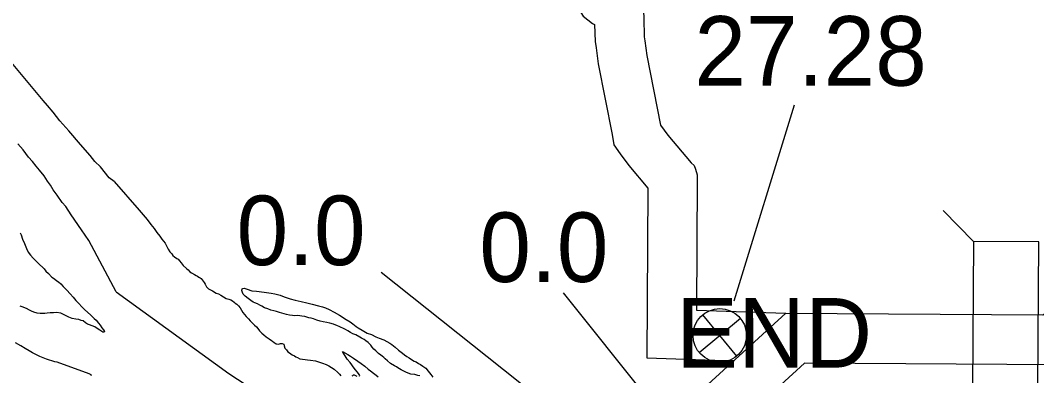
# Model space of a CAD drawing. Extents: x -939622 to -934245, y 1383184 to 1385301.
# Drawn here: x -936423.23 to -936404.69, y 1384611.81 to 1384618.29 of the extents above; entities that cross this region are included whole.
import ezdxf

# ---------------------------------------------------------------- set-up
doc = ezdxf.new("R2010")
doc.units = 0
for name, color, linetype in [('Level 10', 7, 'Continuous'), ('Level 15', 7, 'Continuous'), ('Level 2', 7, 'Continuous'), ('Level 20', 7, 'Continuous'), ('Level 25', 7, 'Continuous'), ('Level 26', 7, 'Continuous'), ('Level 9', 7, 'Continuous')]:
    doc.layers.add(name, color=color, linetype=linetype)

msp = doc.modelspace()

# ---------------------------------------------------------------- linework, layer by layer
at = {"layer": 'Level 10'}
for points in [[(-936413.635, 1384625.058), (-936413.637, 1384624.57), (-936413.682, 1384622.398), (-936413.717, 1384621.326), (-936413.716, 1384620.602), (-936413.486, 1384619.779), (-936413.153, 1384618.708), (-936413.062, 1384618.514), (-936412.961, 1384618.364), (-936412.793, 1384618.233), (-936412.754, 1384618.21), (-936412.745, 1384617.903), (-936412.725, 1384617.784), (-936412.687, 1384617.498), (-936412.434, 1384616.206), (-936412.402, 1384616.017), (-936412.285, 1384615.858), (-936412.128, 1384615.641), (-936411.781, 1384615.232)], [(-936412.736, 1384624.943), (-936412.737, 1384624.558), (-936412.783, 1384622.374), (-936412.817, 1384621.312), (-936412.816, 1384620.727), (-936412.623, 1384620.033), (-936412.313, 1384619.035), (-936412.286, 1384618.978), (-936412.209, 1384618.934), (-936412.039, 1384618.865), (-936411.865, 1384618.59), (-936411.858, 1384618.326), (-936411.847, 1384617.99), (-936411.835, 1384617.917), (-936411.798, 1384617.645), (-936411.551, 1384616.378), (-936411.42, 1384616.198), (-936410.99, 1384615.69)], [(-936410.99, 1384615.69), (-936410.94, 1384615.644), (-936410.911, 1384615.575), (-936410.882, 1384615.471), (-936410.883, 1384615.397)], [(-936410.883, 1384615.397), (-936410.895, 1384613.008), (-936409.262, 1384612.954)], [(-936411.784, 1384615.229), (-936411.799, 1384612.138), (-936410.209, 1384612.085)]]:
    msp.add_lwpolyline(points, dxfattribs=at)
at = {"layer": 'Level 15'}
for points in [[(-936409.262, 1384612.951), (-936404.576, 1384612.919), (-936403.251, 1384613.788), (-936402.928, 1384614.062)], [(-936408.925, 1384612.048), (-936404.31, 1384612.017), (-936402.711, 1384613.066), (-936402.345, 1384613.376)], [(-936409.262, 1384612.951), (-936411.399, 1384611.002)], [(-936408.925, 1384612.04), (-936410.8, 1384610.329)]]:
    msp.add_lwpolyline(points, dxfattribs=at)
at = {"layer": 'Level 2'}
for points in [[(-936421.481, 1384613.339), (-936421.981, 1384614.273), (-936422.114, 1384614.473), (-936422.302, 1384614.741), (-936422.399, 1384614.897), (-936422.468, 1384614.971), (-936422.559, 1384615.105), (-936422.632, 1384615.201), (-936422.683, 1384615.284), (-936422.735, 1384615.359), (-936422.795, 1384615.452), (-936422.88, 1384615.556), (-936422.943, 1384615.63), (-936423.013, 1384615.717), (-936423.082, 1384615.797), (-936423.182, 1384615.929), (-936423.276, 1384616.039)], [(-936421.481, 1384613.339), (-936421.981, 1384614.273), (-936422.114, 1384614.473), (-936422.302, 1384614.741), (-936422.399, 1384614.897), (-936422.468, 1384614.971), (-936422.559, 1384615.105), (-936422.632, 1384615.201), (-936422.683, 1384615.284), (-936422.735, 1384615.359), (-936422.795, 1384615.452), (-936422.88, 1384615.556), (-936422.943, 1384615.63), (-936423.013, 1384615.717), (-936423.082, 1384615.797), (-936423.182, 1384615.929), (-936423.276, 1384616.039)], [(-936421.481, 1384613.339), (-936419.428, 1384611.854), (-936418.459, 1384611.218), (-936418.003, 1384610.94), (-936417.709, 1384610.761), (-936417.412, 1384610.567), (-936417.145, 1384610.409), (-936416.941, 1384610.284), (-936416.764, 1384610.176), (-936416.194, 1384609.833), (-936415.774, 1384609.588), (-936415.567, 1384609.472), (-936415.366, 1384609.352), (-936415.183, 1384609.227), (-936414.997, 1384609.095), (-936414.823, 1384608.973), (-936414.715, 1384608.895), (-936414.622, 1384608.829), (-936414.517, 1384608.749), (-936414.45, 1384608.7)], [(-936421.481, 1384613.339), (-936419.428, 1384611.854), (-936418.459, 1384611.218), (-936418.003, 1384610.94), (-936417.709, 1384610.761), (-936417.412, 1384610.567), (-936417.145, 1384610.409), (-936416.941, 1384610.284), (-936416.764, 1384610.176), (-936416.194, 1384609.833), (-936415.774, 1384609.588), (-936415.567, 1384609.472), (-936415.366, 1384609.352), (-936415.183, 1384609.227), (-936414.997, 1384609.095), (-936414.823, 1384608.973), (-936414.715, 1384608.895), (-936414.622, 1384608.829), (-936414.517, 1384608.749), (-936414.4, 1384608.662), (-936414.284, 1384608.574)]]:
    msp.add_lwpolyline(points, dxfattribs=at)
at = {"layer": 'Level 20'}
msp.add_line((-936405.839, 1384614.259), (-936406.395, 1384614.823), dxfattribs=at)
msp.add_lwpolyline([(-936405.839, 1384614.259), (-936405.863, 1384610.696), (-936404.675, 1384610.687), (-936404.651, 1384614.251)], close=True, dxfattribs=at)
at = {"layer": 'Level 25'}
msp.add_line((-936409.111, 1384616.742), (-936410.211, 1384613.173), dxfattribs=at)
for points in [[(-936416.65, 1384613.699), (-936414.151, 1384611.712), (-936412.41, 1384610.232)], [(-936413.329, 1384613.322), (-936411.775, 1384611.382), (-936410.87, 1384609.983)]]:
    msp.add_lwpolyline(points, dxfattribs=at)
at = {"layer": 'Level 26'}
for p, q in [((-936410.159, 1384612.17), (-936410.782, 1384612.923)), ((-936410.847, 1384612.235), (-936410.094, 1384612.858))]:
    msp.add_line(p, q, dxfattribs=at)
msp.add_circle((-936410.47, 1384612.547), 0.488, dxfattribs=at)
at = {"layer": 'Level 9'}
for points in [[(-936421.519, 1384615.351), (-936421.61, 1384615.416), (-936421.77, 1384615.616), (-936421.873, 1384615.717), (-936421.957, 1384615.825), (-936422.135, 1384616.027), (-936422.347, 1384616.275), (-936422.51, 1384616.459), (-936422.631, 1384616.614), (-936422.739, 1384616.734), (-936422.818, 1384616.826), (-936424.008, 1384618.248)], [(-936421.519, 1384615.351), (-936421.61, 1384615.416), (-936421.77, 1384615.616), (-936421.873, 1384615.717), (-936421.957, 1384615.825), (-936422.135, 1384616.027), (-936422.347, 1384616.275), (-936422.51, 1384616.459), (-936422.631, 1384616.614), (-936422.739, 1384616.734), (-936422.818, 1384616.826), (-936424.008, 1384618.248)], [(-936421.519, 1384615.351), (-936421.062, 1384614.831), (-936420.92, 1384614.657), (-936420.848, 1384614.567), (-936420.788, 1384614.492), (-936420.74, 1384614.423), (-936420.689, 1384614.357), (-936420.653, 1384614.303), (-936420.592, 1384614.229), (-936420.562, 1384614.178), (-936420.532, 1384614.118), (-936420.502, 1384614.07), (-936420.469, 1384614.031), (-936420.448, 1384614.001), (-936420.421, 1384613.977), (-936420.379, 1384613.95), (-936420.355, 1384613.935), (-936420.325, 1384613.905), (-936420.298, 1384613.869), (-936420.259, 1384613.818), (-936420.199, 1384613.767), (-936420.172, 1384613.741), (-936420.139, 1384613.708), (-936420.106, 1384613.687), (-936420.052, 1384613.657), (-936420.025, 1384613.639), (-936419.998, 1384613.624), (-936419.974, 1384613.606), (-936419.953, 1384613.594), (-936419.932, 1384613.582), (-936419.913, 1384613.558), (-936419.88, 1384613.513), (-936419.862, 1384613.48), (-936419.847, 1384613.453), (-936419.835, 1384613.432), (-936419.817, 1384613.414), (-936419.799, 1384613.397), (-936419.763, 1384613.376), (-936419.724, 1384613.358), (-936419.658, 1384613.319), (-936419.619, 1384613.304), (-936419.574, 1384613.28), (-936419.526, 1384613.247), (-936419.475, 1384613.218), (-936419.43, 1384613.206), (-936419.391, 1384613.194), (-936419.361, 1384613.176), (-936419.331, 1384613.155), (-936419.31, 1384613.137), (-936419.283, 1384613.116), (-936419.25, 1384613.083), (-936419.223, 1384613.05), (-936419.196, 1384613.005), (-936419.175, 1384612.966), (-936419.142, 1384612.93), (-936419.112, 1384612.894), (-936419.067, 1384612.847), (-936419.037, 1384612.814), (-936419.007, 1384612.784), (-936418.962, 1384612.733), (-936418.925, 1384612.7), (-936418.898, 1384612.67), (-936418.871, 1384612.631), (-936418.826, 1384612.586), (-936418.787, 1384612.556), (-936418.745, 1384612.52), (-936418.694, 1384612.482), (-936418.652, 1384612.455), (-936418.634, 1384612.443), (-936418.601, 1384612.419), (-936418.58, 1384612.404), (-936418.565, 1384612.395), (-936418.55, 1384612.392), (-936418.523, 1384612.389), (-936418.505, 1384612.395), (-936418.484, 1384612.401), (-936418.454, 1384612.401), (-936418.427, 1384612.386), (-936418.418, 1384612.356), (-936418.403, 1384612.317), (-936418.376, 1384612.282), (-936418.352, 1384612.249), (-936418.322, 1384612.228), (-936418.274, 1384612.195), (-936418.232, 1384612.174), (-936418.205, 1384612.156), (-936418.175, 1384612.141), (-936418.13, 1384612.117), (-936418.082, 1384612.111), (-936418.034, 1384612.109), (-936417.995, 1384612.103), (-936417.935, 1384612.097), (-936417.849, 1384612.085), (-936417.771, 1384612.059), (-936417.72, 1384612.041), (-936417.651, 1384612.014), (-936417.606, 1384611.993), (-936417.555, 1384611.96), (-936417.507, 1384611.933), (-936417.438, 1384611.871), (-936417.408, 1384611.838)], [(-936421.519, 1384615.351), (-936421.062, 1384614.831), (-936420.92, 1384614.657), (-936420.848, 1384614.567), (-936420.788, 1384614.492), (-936420.74, 1384614.423), (-936420.689, 1384614.357), (-936420.653, 1384614.303), (-936420.592, 1384614.229), (-936420.562, 1384614.178), (-936420.532, 1384614.118), (-936420.502, 1384614.07), (-936420.469, 1384614.031), (-936420.448, 1384614.001), (-936420.421, 1384613.977), (-936420.379, 1384613.95), (-936420.355, 1384613.935), (-936420.325, 1384613.905), (-936420.298, 1384613.869), (-936420.259, 1384613.818), (-936420.199, 1384613.767), (-936420.172, 1384613.741), (-936420.139, 1384613.708), (-936420.106, 1384613.687), (-936420.052, 1384613.657), (-936420.025, 1384613.639), (-936419.998, 1384613.624), (-936419.974, 1384613.606), (-936419.953, 1384613.594), (-936419.932, 1384613.582), (-936419.913, 1384613.558), (-936419.88, 1384613.513), (-936419.862, 1384613.48), (-936419.847, 1384613.453), (-936419.835, 1384613.432), (-936419.817, 1384613.414), (-936419.799, 1384613.397), (-936419.763, 1384613.376), (-936419.724, 1384613.358), (-936419.658, 1384613.319), (-936419.619, 1384613.304), (-936419.574, 1384613.28), (-936419.526, 1384613.247), (-936419.475, 1384613.218), (-936419.43, 1384613.206), (-936419.391, 1384613.194), (-936419.361, 1384613.176), (-936419.331, 1384613.155), (-936419.31, 1384613.137), (-936419.283, 1384613.116), (-936419.25, 1384613.083), (-936419.223, 1384613.05), (-936419.196, 1384613.005), (-936419.175, 1384612.966), (-936419.142, 1384612.93), (-936419.112, 1384612.894), (-936419.067, 1384612.847), (-936419.037, 1384612.814), (-936419.007, 1384612.784), (-936418.962, 1384612.733), (-936418.925, 1384612.7), (-936418.898, 1384612.67), (-936418.871, 1384612.631), (-936418.826, 1384612.586), (-936418.787, 1384612.556), (-936418.745, 1384612.52), (-936418.694, 1384612.482), (-936418.652, 1384612.455), (-936418.634, 1384612.443), (-936418.601, 1384612.419), (-936418.58, 1384612.404), (-936418.565, 1384612.395), (-936418.55, 1384612.392), (-936418.523, 1384612.389), (-936418.505, 1384612.395), (-936418.484, 1384612.401), (-936418.454, 1384612.401), (-936418.427, 1384612.386), (-936418.418, 1384612.356), (-936418.403, 1384612.317), (-936418.376, 1384612.282), (-936418.352, 1384612.249), (-936418.322, 1384612.228), (-936418.274, 1384612.195), (-936418.232, 1384612.174), (-936418.205, 1384612.156), (-936418.175, 1384612.141), (-936418.13, 1384612.117), (-936418.082, 1384612.111), (-936418.034, 1384612.109), (-936417.995, 1384612.103), (-936417.935, 1384612.097), (-936417.849, 1384612.085), (-936417.771, 1384612.059), (-936417.72, 1384612.041), (-936417.651, 1384612.014), (-936417.606, 1384611.993), (-936417.555, 1384611.96), (-936417.507, 1384611.933), (-936417.438, 1384611.871), (-936417.408, 1384611.838)], [(-936423.233, 1384614.415), (-936423.218, 1384614.377), (-936423.193, 1384614.302), (-936423.157, 1384614.221), (-936423.117, 1384614.131), (-936423.086, 1384614.063), (-936423.047, 1384614.006), (-936422.996, 1384613.952), (-936422.957, 1384613.913), (-936422.923, 1384613.881), (-936422.884, 1384613.839), (-936422.824, 1384613.783), (-936422.8, 1384613.759), (-936422.764, 1384613.72), (-936422.715, 1384613.672), (-936422.661, 1384613.616), (-936422.643, 1384613.604), (-936422.604, 1384613.574), (-936422.565, 1384613.542), (-936422.535, 1384613.521), (-936422.492, 1384613.485), (-936422.453, 1384613.44), (-936422.399, 1384613.39), (-936422.381, 1384613.372), (-936422.32, 1384613.303), (-936422.269, 1384613.241), (-936422.218, 1384613.184), (-936422.058, 1384613.014), (-936421.949, 1384612.919), (-936421.883, 1384612.857), (-936421.85, 1384612.827), (-936421.808, 1384612.77), (-936421.774, 1384612.732), (-936421.744, 1384612.687), (-936421.717, 1384612.651), (-936421.696, 1384612.618), (-936421.702, 1384612.606), (-936421.725, 1384612.606), (-936421.78, 1384612.645), (-936421.828, 1384612.674), (-936421.873, 1384612.701), (-936421.921, 1384612.721), (-936421.969, 1384612.739), (-936422.005, 1384612.754), (-936422.041, 1384612.775), (-936422.083, 1384612.81), (-936422.125, 1384612.819), (-936422.167, 1384612.834), (-936422.221, 1384612.845), (-936422.284, 1384612.857), (-936422.344, 1384612.877), (-936422.443, 1384612.927), (-936422.494, 1384612.954), (-936422.575, 1384612.962), (-936422.626, 1384612.959), (-936422.686, 1384612.958), (-936422.743, 1384612.949), (-936422.784, 1384612.948), (-936422.829, 1384612.945), (-936422.871, 1384612.945), (-936422.925, 1384612.95), (-936422.985, 1384612.971), (-936423.027, 1384612.989), (-936423.066, 1384613.009), (-936423.12, 1384613.036), (-936423.198, 1384613.065), (-936423.234, 1384613.08)], [(-936423.233, 1384614.415), (-936423.218, 1384614.377), (-936423.193, 1384614.302), (-936423.157, 1384614.221), (-936423.117, 1384614.131), (-936423.086, 1384614.063), (-936423.047, 1384614.006), (-936422.996, 1384613.952), (-936422.957, 1384613.913), (-936422.923, 1384613.881), (-936422.884, 1384613.839), (-936422.824, 1384613.783), (-936422.8, 1384613.759), (-936422.764, 1384613.72), (-936422.715, 1384613.672), (-936422.661, 1384613.616), (-936422.643, 1384613.604), (-936422.604, 1384613.574), (-936422.565, 1384613.542), (-936422.535, 1384613.521), (-936422.492, 1384613.485), (-936422.453, 1384613.44), (-936422.399, 1384613.39), (-936422.381, 1384613.372), (-936422.32, 1384613.303), (-936422.269, 1384613.241), (-936422.218, 1384613.184), (-936422.058, 1384613.014), (-936421.949, 1384612.919), (-936421.883, 1384612.857), (-936421.85, 1384612.827), (-936421.808, 1384612.77), (-936421.774, 1384612.732), (-936421.744, 1384612.687), (-936421.717, 1384612.651), (-936421.696, 1384612.618), (-936421.702, 1384612.606), (-936421.725, 1384612.606), (-936421.78, 1384612.645), (-936421.828, 1384612.674), (-936421.873, 1384612.701), (-936421.921, 1384612.721), (-936421.969, 1384612.739), (-936422.005, 1384612.754), (-936422.041, 1384612.775), (-936422.083, 1384612.81), (-936422.125, 1384612.819), (-936422.167, 1384612.834), (-936422.221, 1384612.845), (-936422.284, 1384612.857), (-936422.344, 1384612.877), (-936422.443, 1384612.927), (-936422.494, 1384612.954), (-936422.575, 1384612.962), (-936422.626, 1384612.959), (-936422.686, 1384612.958), (-936422.743, 1384612.949), (-936422.784, 1384612.948), (-936422.829, 1384612.945), (-936422.871, 1384612.945), (-936422.925, 1384612.95), (-936422.985, 1384612.971), (-936423.027, 1384612.989), (-936423.066, 1384613.009), (-936423.12, 1384613.036), (-936423.198, 1384613.065), (-936423.234, 1384613.08)], [(-936418.421, 1384612.939), (-936418.459, 1384612.951), (-936418.501, 1384612.966), (-936418.561, 1384612.981), (-936418.606, 1384612.992), (-936418.66, 1384613.007), (-936418.717, 1384613.028), (-936418.774, 1384613.049), (-936418.825, 1384613.079), (-936418.861, 1384613.1), (-936418.906, 1384613.121), (-936418.951, 1384613.138), (-936418.984, 1384613.153), (-936419.026, 1384613.183), (-936419.077, 1384613.222), (-936419.128, 1384613.261), (-936419.164, 1384613.3), (-936419.179, 1384613.33), (-936419.188, 1384613.366), (-936419.182, 1384613.393), (-936419.174, 1384613.402), (-936419.147, 1384613.408), (-936419.096, 1384613.39), (-936419.009, 1384613.36), (-936418.925, 1384613.355), (-936418.781, 1384613.337), (-936418.655, 1384613.317), (-936418.587, 1384613.305), (-936418.491, 1384613.278), (-936418.419, 1384613.248), (-936418.308, 1384613.21), (-936418.218, 1384613.189), (-936418.107, 1384613.163), (-936418.002, 1384613.139), (-936417.909, 1384613.115), (-936417.789, 1384613.083), (-936417.721, 1384613.068), (-936417.664, 1384613.047), (-936417.595, 1384613.017), (-936417.508, 1384612.973), (-936417.406, 1384612.913), (-936417.289, 1384612.838), (-936417.211, 1384612.796), (-936417.166, 1384612.758), (-936417.103, 1384612.707), (-936417.07, 1384612.686), (-936416.995, 1384612.641), (-936416.905, 1384612.59), (-936416.827, 1384612.561), (-936416.746, 1384612.519), (-936416.683, 1384612.495), (-936416.599, 1384612.465), (-936416.542, 1384612.436), (-936416.488, 1384612.406), (-936416.452, 1384612.379), (-936416.395, 1384612.331), (-936416.332, 1384612.277), (-936416.257, 1384612.223), (-936416.221, 1384612.193), (-936416.179, 1384612.164), (-936416.137, 1384612.137), (-936416.092, 1384612.11), (-936416.044, 1384612.08), (-936416.011, 1384612.062), (-936415.966, 1384612.035), (-936415.933, 1384612.017), (-936415.888, 1384611.987), (-936415.834, 1384611.952), (-936415.789, 1384611.892), (-936415.743, 1384611.832), (-936415.707, 1384611.787)], [(-936418.421, 1384612.939), (-936418.459, 1384612.951), (-936418.501, 1384612.966), (-936418.561, 1384612.981), (-936418.606, 1384612.992), (-936418.66, 1384613.007), (-936418.717, 1384613.028), (-936418.774, 1384613.049), (-936418.825, 1384613.079), (-936418.861, 1384613.1), (-936418.906, 1384613.121), (-936418.951, 1384613.138), (-936418.984, 1384613.153), (-936419.026, 1384613.183), (-936419.077, 1384613.222), (-936419.128, 1384613.261), (-936419.164, 1384613.3), (-936419.179, 1384613.33), (-936419.188, 1384613.366), (-936419.182, 1384613.393), (-936419.174, 1384613.402), (-936419.147, 1384613.408), (-936419.096, 1384613.39), (-936419.009, 1384613.36), (-936418.925, 1384613.355), (-936418.781, 1384613.337), (-936418.655, 1384613.317), (-936418.587, 1384613.305), (-936418.491, 1384613.278), (-936418.419, 1384613.248), (-936418.308, 1384613.21), (-936418.218, 1384613.189), (-936418.107, 1384613.163), (-936418.002, 1384613.139), (-936417.909, 1384613.115), (-936417.789, 1384613.083), (-936417.721, 1384613.068), (-936417.664, 1384613.047), (-936417.595, 1384613.017), (-936417.508, 1384612.973), (-936417.406, 1384612.913), (-936417.289, 1384612.838), (-936417.211, 1384612.796), (-936417.166, 1384612.758), (-936417.103, 1384612.707), (-936417.07, 1384612.686), (-936416.995, 1384612.641), (-936416.905, 1384612.59), (-936416.827, 1384612.561), (-936416.746, 1384612.519), (-936416.683, 1384612.495), (-936416.599, 1384612.465), (-936416.542, 1384612.436), (-936416.488, 1384612.406), (-936416.452, 1384612.379), (-936416.395, 1384612.331), (-936416.332, 1384612.277), (-936416.257, 1384612.223), (-936416.221, 1384612.193), (-936416.179, 1384612.164), (-936416.137, 1384612.137), (-936416.092, 1384612.11), (-936416.044, 1384612.08), (-936416.011, 1384612.062), (-936415.966, 1384612.035), (-936415.933, 1384612.017), (-936415.888, 1384611.987), (-936415.834, 1384611.952), (-936415.789, 1384611.892), (-936415.743, 1384611.832), (-936415.707, 1384611.787)], [(-936415.944, 1384611.81), (-936415.977, 1384611.819), (-936416.037, 1384611.834), (-936416.106, 1384611.839), (-936416.187, 1384611.869), (-936416.244, 1384611.899), (-936416.286, 1384611.92), (-936416.343, 1384611.956), (-936416.367, 1384611.971), (-936416.406, 1384611.995), (-936416.478, 1384612.036), (-936416.535, 1384612.084), (-936416.577, 1384612.12), (-936416.601, 1384612.144), (-936416.631, 1384612.168), (-936416.652, 1384612.186), (-936416.697, 1384612.219), (-936416.724, 1384612.24), (-936416.748, 1384612.267), (-936416.781, 1384612.296), (-936416.814, 1384612.335), (-936416.838, 1384612.368), (-936416.859, 1384612.395), (-936416.886, 1384612.419), (-936416.928, 1384612.449), (-936416.958, 1384612.47), (-936417.006, 1384612.497), (-936417.036, 1384612.515), (-936417.108, 1384612.557), (-936417.165, 1384612.577), (-936417.207, 1384612.601), (-936417.255, 1384612.631), (-936417.297, 1384612.652), (-936417.345, 1384612.676), (-936417.381, 1384612.691), (-936417.414, 1384612.709), (-936417.447, 1384612.72), (-936417.519, 1384612.75), (-936417.585, 1384612.771), (-936417.642, 1384612.78), (-936417.708, 1384612.792), (-936417.764, 1384612.806), (-936417.824, 1384612.827), (-936417.881, 1384612.848), (-936417.926, 1384612.86), (-936417.971, 1384612.866), (-936418.043, 1384612.889), (-936418.097, 1384612.898), (-936418.133, 1384612.904), (-936418.175, 1384612.91), (-936418.226, 1384612.904), (-936418.268, 1384612.91), (-936418.322, 1384612.915), (-936418.373, 1384612.927), (-936418.421, 1384612.939)], [(-936415.944, 1384611.81), (-936415.977, 1384611.819), (-936416.037, 1384611.834), (-936416.106, 1384611.839), (-936416.187, 1384611.869), (-936416.244, 1384611.899), (-936416.286, 1384611.92), (-936416.343, 1384611.956), (-936416.367, 1384611.971), (-936416.406, 1384611.995), (-936416.478, 1384612.036), (-936416.535, 1384612.084), (-936416.577, 1384612.12), (-936416.601, 1384612.144), (-936416.631, 1384612.168), (-936416.652, 1384612.186), (-936416.697, 1384612.219), (-936416.724, 1384612.24), (-936416.748, 1384612.267), (-936416.781, 1384612.296), (-936416.814, 1384612.335), (-936416.838, 1384612.368), (-936416.859, 1384612.395), (-936416.886, 1384612.419), (-936416.928, 1384612.449), (-936416.958, 1384612.47), (-936417.006, 1384612.497), (-936417.036, 1384612.515), (-936417.108, 1384612.557), (-936417.165, 1384612.577), (-936417.207, 1384612.601), (-936417.255, 1384612.631), (-936417.297, 1384612.652), (-936417.345, 1384612.676), (-936417.381, 1384612.691), (-936417.414, 1384612.709), (-936417.447, 1384612.72), (-936417.519, 1384612.75), (-936417.585, 1384612.771), (-936417.642, 1384612.78), (-936417.708, 1384612.792), (-936417.764, 1384612.806), (-936417.824, 1384612.827), (-936417.881, 1384612.848), (-936417.926, 1384612.86), (-936417.971, 1384612.866), (-936418.043, 1384612.889), (-936418.097, 1384612.898), (-936418.133, 1384612.904), (-936418.175, 1384612.91), (-936418.226, 1384612.904), (-936418.268, 1384612.91), (-936418.322, 1384612.915), (-936418.373, 1384612.927), (-936418.421, 1384612.939)], [(-936421.935, 1384611.812), (-936421.941, 1384611.827), (-936421.977, 1384611.845), (-936422.559, 1384612.059), (-936422.601, 1384612.065), (-936422.754, 1384612.114), (-936422.877, 1384612.164), (-936422.937, 1384612.191), (-936423.009, 1384612.229), (-936423.072, 1384612.265), (-936423.142, 1384612.309), (-936423.223, 1384612.357), (-936423.319, 1384612.41)], [(-936421.935, 1384611.812), (-936421.941, 1384611.827), (-936421.977, 1384611.845), (-936422.559, 1384612.059), (-936422.601, 1384612.065), (-936422.754, 1384612.114), (-936422.877, 1384612.164), (-936422.937, 1384612.191), (-936423.009, 1384612.229), (-936423.072, 1384612.265), (-936423.142, 1384612.309), (-936423.223, 1384612.357), (-936423.319, 1384612.41)], [(-936417.042, 1384611.803), (-936417.036, 1384611.815), (-936417.061, 1384611.851), (-936417.142, 1384611.95), (-936417.214, 1384612.052), (-936417.268, 1384612.111), (-936417.352, 1384612.252), (-936417.256, 1384612.199), (-936417.208, 1384612.169), (-936417.151, 1384612.13), (-936417.076, 1384612.079), (-936417.013, 1384612.037), (-936416.947, 1384611.986), (-936416.884, 1384611.93), (-936416.845, 1384611.9), (-936416.791, 1384611.858), (-936416.74, 1384611.822), (-936416.701, 1384611.789)], [(-936417.042, 1384611.803), (-936417.036, 1384611.815), (-936417.061, 1384611.851), (-936417.142, 1384611.95), (-936417.214, 1384612.052), (-936417.268, 1384612.111), (-936417.352, 1384612.252), (-936417.256, 1384612.199), (-936417.208, 1384612.169), (-936417.151, 1384612.13), (-936417.076, 1384612.079), (-936417.013, 1384612.037), (-936416.947, 1384611.986), (-936416.884, 1384611.93), (-936416.845, 1384611.9), (-936416.791, 1384611.858), (-936416.74, 1384611.822), (-936416.701, 1384611.789)], [(-936417.408, 1384611.838), (-936417.387, 1384611.808)], [(-936417.408, 1384611.838), (-936417.387, 1384611.808)], [(-936417.18, 1384611.811), (-936417.168, 1384611.817), (-936417.156, 1384611.83), (-936417.141, 1384611.827), (-936417.117, 1384611.815), (-936417.093, 1384611.806)], [(-936417.18, 1384611.811), (-936417.168, 1384611.817), (-936417.156, 1384611.83), (-936417.141, 1384611.827), (-936417.117, 1384611.815), (-936417.093, 1384611.806)]]:
    msp.add_lwpolyline(points, dxfattribs=at)

# ---------------------------------------------------------------- texts
at = {"layer": 'Level 25'}
for s, p in [('27.28', (-936410.933, 1384617.097)), ('0.0', (-936419.287, 1384613.827)), ('0.0', (-936414.857, 1384613.52)), ('END', (-936411.269, 1384611.96))]:
    msp.add_text(s, height=1.2672, dxfattribs=at).set_placement(p)

doc.saveas('drawing.dxf')
